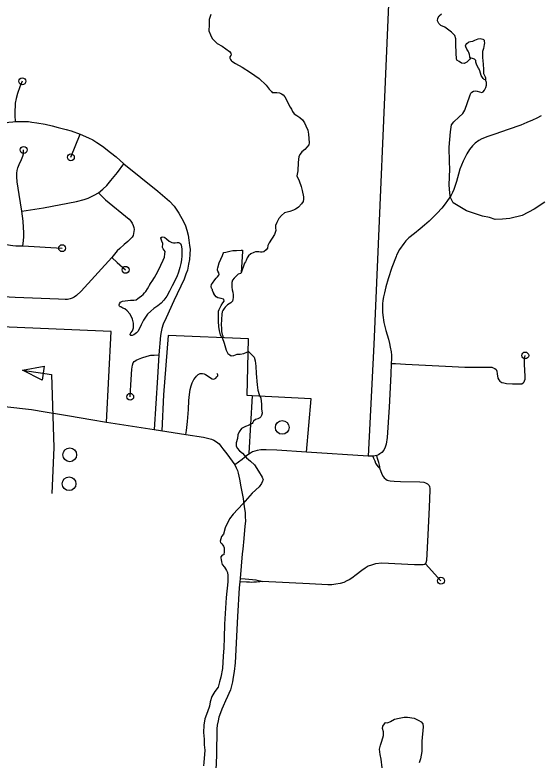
# Model space of a CAD drawing. Extents: x 653372 to 905732, y 627442 to 787275.
# Drawn here: x 676268 to 680094, y 745249 to 750666 of the extents above; entities that cross this region are included whole.
import ezdxf

# ---------------------------------------------------------------- set-up
doc = ezdxf.new("R2010")
doc.units = 0
for name, color, linetype in [('33', 7, 'Continuous'), ('34', 7, 'Continuous'), ('35', 7, 'Continuous'), ('56', 7, 'Continuous'), ('6', 7, 'Continuous')]:
    doc.layers.add(name, color=color, linetype=linetype)

msp = doc.modelspace()

# ---------------------------------------------------------------- linework, layer by layer
at = {"layer": '33'}
for points in [[(676321.2, 750183), (676304.8, 750142.8), (676286.1, 750093.7), (676276.8, 750058.8), (676270.2, 750023.8), (676269.6, 750003.8), (676267.9, 749969.4), (676268.2, 749934.2), (676270.1, 749890.1)], [(675983.3, 749827.8), (676106.2, 749858.7), (676173.5, 749876), (676224.8, 749886.2), (676252.5, 749889.5), (676270.1, 749890.1), (676324.1, 749892), (676365.6, 749890.8), (676390.9, 749887.1), (676427.3, 749881.9), (676486.7, 749870.7), (676539.5, 749858.6), (676582.5, 749847.3), (676640.4, 749833.9), (676677, 749822.2), (676742.3, 749799.7), (676803.6, 749773.3), (676834.2, 749756.5), (676863, 749738.1), (676905.5, 749710.4), (676962.2, 749665.3), (677004, 749633), (677060.5, 749582.6)], [(680095.1, 749930.9), (680064.1, 749915.2), (680032.7, 749900.9), (679991.1, 749882.5), (679946.2, 749864.8), (679855.6, 749832.8), (679757.3, 749798.5), (679707.5, 749782.3), (679663.3, 749764.6), (679641.7, 749752.3), (679615.9, 749734.5), (679595.5, 749713.2), (679574.2, 749686.6), (679554.9, 749656.7), (679526.6, 749601.7), (679504.4, 749545.6), (679493.2, 749507.3), (679479.7, 749455), (679470.3, 749425.2), (679459.9, 749395.9), (679448.8, 749375.8), (679439.1, 749356.5), (679424.6, 749334.5), (679414.1, 749316.2), (679396.7, 749292.9), (679372.3, 749260.2), (679337.4, 749223.6), (679279.6, 749165.8), (679245.8, 749136.7), (679213.6, 749110), (679172.6, 749077.9), (679131.5, 749044.8), (679109.4, 749024.4), (679095.4, 749002.9), (679065.1, 748960), (679043.3, 748919.6), (679039.7, 748910.2)], [(676674.9, 749630.9), (676742.3, 749799.7)], [(676324.3, 748986.3), (676329.6, 749022.5), (676332.2, 749054.5), (676332.5, 749082.8), (676330.4, 749121.5), (676326.9, 749165.7), (676319.3, 749239.4), (676298.5, 749361), (676285.4, 749451.7), (676281.6, 749489.4), (676281.4, 749516), (676283.5, 749534.5), (676288.5, 749553.9), (676297.9, 749579.2), (676315.9, 749615.5), (676325.8, 749638.1), (676330.7, 749654.8), (676330.9, 749664), (676331.5, 749684.2)], [(676319.3, 749239.4), (676475, 749263.1), (676715, 749310.3), (676772, 749323.8), (676800.5, 749333.8), (676824.8, 749345.1), (676845.3, 749355.9), (676876.6, 749373.4), (676907.4, 749398.1), (676936, 749426.6), (676965.7, 749461), (677013.2, 749521.1), (677060.5, 749582.6)], [(677060.5, 749582.6), (677306, 749384.1), (677392, 749312.5), (677426.7, 749275.7), (677461, 749225.5), (677493.9, 749163.2), (677508.1, 749132.5), (677518.8, 749100.6), (677527.7, 749064.5), (677533.2, 749027.7), (677538, 748990.7), (677541.3, 748962.3), (677541, 748925.7), (677536.6, 748888.4), (677530.5, 748854.4), (677521.7, 748810.6), (677510.8, 748780.1), (677499, 748745.5), (677424.3, 748586.3), (677367.4, 748464.6), (677345.2, 748417), (677335.1, 748385.6), (677330.2, 748361.6), (677327.7, 748335.1), (677313.5, 748194.1), (677305.2, 748029.4), (677280.6, 747652.1)], [(676876.6, 749373.4), (676897.1, 749349.9), (676925.6, 749320.8), (677098.7, 749180.1), (677111.3, 749165.5), (677120.7, 749151.7), (677128.9, 749135.9), (677133.3, 749120.5), (677135.1, 749105.8), (677133.5, 749090.1), (677130.4, 749076), (677126.7, 749063.1), (677120.3, 749050.7), (677110.8, 749040.1), (677089.5, 749019.6), (677062.2, 748997), (677031.4, 748968.5), (677011.8, 748951), (676972.1, 748902.7), (676748.5, 748657.5), (676714.9, 748626.4), (676698.8, 748614.9), (676683.9, 748607.2), (676668.5, 748602.2), (676650.4, 748597.9), (676633, 748596.7), (676583.8, 748598.2), (676269.2, 748611), (676136.6, 748617.7)], [(676118.3, 749013.3), (676204.6, 748997), (676251.7, 748989.6), (676275.4, 748987.2), (676324.3, 748986.3), (676611.4, 748970.1)], [(679039.7, 748910.2), (679008.7, 748828.6), (678983.3, 748747.8), (678965.4, 748689.7), (678954.6, 748646.6), (678947.4, 748615.7), (678943.3, 748590), (678941.2, 748566.2), (678939.8, 748535.3), (678940.3, 748505.7), (678943.2, 748483.2), (678951.4, 748430.5), (678965.4, 748370.9), (678984.5, 748309.1), (678992.5, 748276), (678997, 748251), (679004.1, 748217), (679006.3, 748192.6), (679006.4, 748165.4), (679004.9, 748132.5), (679002.1, 748053.9), (678988.7, 747815.2), (678974.9, 747592.8), (678967.2, 747544.4), (678960.9, 747522.7), (678951.6, 747501.5), (678935.9, 747483.8), (678922.2, 747474.2), (678912, 747467.8), (678899.7, 747462.7), (678888.4, 747459.9), (678870, 747458.9), (678835.8, 747457.7), (678388.2, 747486.2), (678172.2, 747501.2), (678093.9, 747504.3), (678056.5, 747503.1), (678028.4, 747499.3), (677996.2, 747488.6), (677973.3, 747476), (677955, 747463.4), (677920.6, 747434), (677866, 747396)], [(676972.1, 748902.7), (677012.4, 748866.7), (677072.8, 748812.6)], [(677106.3, 747889.6), (677111.5, 747977.7), (677119, 748090.6), (677124.1, 748119.9), (677127.9, 748136.4), (677135.7, 748146.1), (677154.3, 748157.2), (677191.4, 748172.8), (677230, 748185.8), (677256.8, 748191.6), (677280.2, 748193.4), (677313.5, 748194.1)], [(679004.9, 748132.5), (679034.7, 748132.9), (679109.2, 748127.8), (679351, 748114.3), (679448.5, 748109), (679539.5, 748104), (679600.5, 748105.1), (679718.4, 748105.5), (679735.5, 748105), (679745.6, 748101.3), (679758.5, 748094.6), (679767.4, 748086.9), (679771.7, 748077.1), (679774.5, 748057.6), (679779.8, 748026.1), (679785.7, 748014), (679794.5, 748002.3), (679809.1, 747994.5), (679823.2, 747990.1), (679841.9, 747986.7), (679886.6, 747983.6), (679929.3, 747982.9), (679953.3, 747985), (679963.1, 747990.4), (679970.2, 747998.2), (679973.9, 748006.1), (679977.7, 748018.5), (679978.8, 748037.3), (679976.8, 748084.1), (679972.9, 748124.6), (679973, 748146.9), (679974.1, 748166.8), (679978.8, 748190)], [(676193.9, 747820.3), (676387.5, 747796.2), (676487, 747781.3), (676607.1, 747760.1), (676663.6, 747750.9), (676818.9, 747725.4), (676934.4, 747704.8), (677280.6, 747652.1), (677509.6, 747615.9), (677640.2, 747595), (677677.1, 747587.6), (677696.4, 747582), (677713.2, 747574.6), (677734.8, 747562), (677752, 747548.3), (677766, 747531.5), (677780.5, 747512.2), (677808, 747475.8), (677848.5, 747421.7), (677866, 747396), (677877.9, 747373.7), (677886.7, 747353.3), (677891.2, 747335.5), (677900, 747291.8), (677910.8, 747234.3), (677927.2, 747150.7), (677936.1, 747090.6), (677941.1, 747047.7), (677943.3, 747019.3), (677943.6, 746986.6), (677940.6, 746950.2), (677932.9, 746859.2), (677924.3, 746782.7), (677921.3, 746747.3), (677912.4, 746659.4), (677905.5, 746569.9), (677904.1, 746544.1), (677899.5, 746500), (677887.6, 746292.5), (677868.6, 745954.6), (677862.4, 745893.8), (677855.5, 745851.8), (677849.4, 745818.1), (677843.5, 745789.3), (677834.4, 745758.7), (677823, 745732.7), (677814.1, 745711.5), (677798.7, 745680.5), (677782.5, 745640.8), (677772.4, 745618.4), (677763.4, 745593.3), (677751.7, 745559.6), (677745.3, 745535.3), (677739.3, 745503.4), (677737.2, 745475.1), (677736.3, 745424.2), (677733.8, 745341.2), (677733.3, 745281.3), (677727.7, 745177)], [(678870, 747458.9), (678876.5, 747444.5), (678885, 747423.1), (678891.1, 747408.3), (678899.2, 747393.5), (678909.2, 747380.1), (678914.7, 747375.2), (678920, 747372.9), (678921.7, 747377.2), (678921.6, 747382.3), (678919, 747392.1), (678913.4, 747413.1), (678905.4, 747441.7), (678899.7, 747462.7)], [(678920, 747372.9), (678937, 747328.2), (678946.9, 747310.9), (678953.5, 747301.5), (678965.2, 747291.4), (678976, 747284.1), (678985.1, 747281), (678996, 747279.2), (679024.9, 747277.4), (679072.8, 747275), (679213.1, 747270.8), (679241.4, 747268.7), (679254.2, 747264.5), (679267, 747257.5), (679273.4, 747251.9), (679279.2, 747245.5), (679282.7, 747236.5), (679284.8, 747222.9), (679285.7, 747210.9), (679279.2, 747086.7), (679270, 746886.3), (679261.2, 746699.8), (679257.2, 746682.3), (679252.8, 746675.1), (679246.7, 746671.5), (679236.8, 746669), (679223.2, 746667.5), (679206.2, 746667.4), (679174.1, 746668.3), (678935.2, 746679.3)], [(678935.2, 746679.3), (678889.7, 746675), (678860.5, 746666.4), (678836.9, 746657.7), (678814.4, 746645.1), (678789.4, 746626.3), (678748.6, 746596), (678717.6, 746572.3), (678698.3, 746559), (678681.9, 746550.7), (678660.6, 746540.6), (678632.6, 746532.6), (678602.1, 746526.6), (678571.8, 746523.1), (678542.8, 746523.9), (678409.5, 746529.8), (678065.4, 746547.7)], [(679252.8, 746675.1), (679365.6, 746552.8)], [(677905.5, 746569.9), (677943, 746567.5), (677995.1, 746562.1), (678019.3, 746558.6), (678037.2, 746554.6), (678051.3, 746551.3), (678065.4, 746547.7), (678048.3, 746545.7), (678024.8, 746542.6), (678004.3, 746541.7), (677989.1, 746540.9), (677973.1, 746541), (677952.3, 746542.3), (677904.1, 746544.1)]]:
    msp.add_lwpolyline(points, dxfattribs=at)
for centre in [(676321.2, 750183), (676331.5, 749684.2), (676674.9, 749630.9), (676611.4, 748970.1), (677072.8, 748812.6), (679978.8, 748190), (677106.3, 747889.6), (679365.6, 746552.8)]:
    msp.add_circle(centre, 25, dxfattribs=at)
at = {"layer": '34'}
msp.add_lwpolyline([(677509.6, 747615.9), (677514.7, 747644.8), (677523.4, 747711.1), (677530.3, 747796.6), (677533.5, 747861.9), (677537.3, 747905.6), (677542.7, 747941.8), (677549.7, 747969.4), (677557.7, 747991.3), (677570.1, 748014.4), (677580.5, 748030.8), (677587.5, 748039.1), (677600.8, 748051.1), (677614, 748058.1), (677622, 748058.5), (677632.5, 748058.2), (677642.9, 748056), (677654.5, 748050.7), (677672.6, 748039.1), (677690.1, 748026.8), (677702.3, 748020.3), (677710.2, 748018.2), (677719.5, 748019.8), (677727.7, 748025.1), (677737.2, 748034.7), (677742.4, 748043.1), (677742.6, 748049.3), (677738.6, 748058.1)], dxfattribs=at)
at = {"layer": '35'}
for points in [[(677692.3, 750669.1), (677681, 750631.2), (677681.6, 750593.7), (677676.9, 750549.7), (677689.6, 750520.4), (677702.4, 750494.5), (677737.8, 750456.8), (677773.8, 750437.9), (677827.1, 750399.7), (677837.8, 750388.4), (677841, 750381.5), (677837.3, 750371.4), (677830.1, 750360.5), (677829.8, 750350.3), (677834.7, 750342.5), (677839.6, 750334.7), (677844.5, 750329.5), (677872.9, 750312.5), (677919.7, 750285.6), (677980.6, 750247.2), (678045.2, 750202.4), (678094.8, 750154.9), (678116.1, 750127.1), (678133.4, 750107.9), (678139.2, 750102.6), (678149.3, 750100.6), (678163.8, 750101.8), (678173.1, 750101.6), (678192.6, 750098.4), (678206.9, 750092.9), (678219.4, 750084.9), (678230.8, 750070.1), (678243.8, 750049.3), (678252.5, 750026.1), (678270.3, 749995.8), (678278.3, 749981.1), (678285.5, 749964.7), (678298.5, 749946.4), (678318.6, 749933.9), (678338.6, 749920.6), (678358.5, 749903.8), (678374.8, 749880.4), (678382.7, 749860.6), (678397, 749827.8), (678402.1, 749798.8), (678404.5, 749766.8), (678407, 749736.1), (678404.8, 749720.9), (678392.5, 749705.9), (678376.7, 749688.5), (678354.8, 749669.6), (678342.5, 749653.8), (678332.6, 749635.4), (678328.8, 749593.9), (678326, 749531.9), (678319, 749496.4), (678335.8, 749460.2), (678349, 749418.1), (678357.5, 749388.9), (678365.5, 749344.2), (678367.5, 749325.4), (678363.6, 749310.2), (678352, 749293.6), (678330.8, 749267), (678320.4, 749259.7), (678309.2, 749253.2), (678293.6, 749245.2), (678267.9, 749237.4), (678229.3, 749226.7), (678206.6, 749207.8), (678187.2, 749184.6), (678171.9, 749156.1), (678163.6, 749134.3), (678163.2, 749118.1), (678165.1, 749098.5), (678155.8, 749069.9), (678115.7, 749009.8), (678106.6, 748988.9), (678104.3, 748970.2), (678095.4, 748956.9), (678078.9, 748944.6), (678066.9, 748941.6), (678054.1, 748942), (678040.6, 748942.4), (678016.8, 748942.3), (678004.8, 748938.2), (677983.2, 748927.8), (677965.7, 748913.2), (677956.8, 748900.7), (677949.5, 748881.3), (677944.9, 748869.6), (677937, 748861.3), (677912.1, 748790.1)], [(679579.9, 750352), (679573, 750340.5), (679554.7, 750321.4), (679535.7, 750313.5), (679514.3, 750316), (679497.7, 750325.9), (679481.2, 750337.6), (679477.9, 750349.9), (679477, 750384.5), (679473.5, 750454.8), (679474.6, 750491.3), (679466.9, 750514.9), (679443.3, 750540), (679394.9, 750577), (679366.2, 750589.1), (679350.8, 750604.5), (679340.1, 750623.5), (679342.6, 750642.2), (679353.3, 750658.7), (679370.6, 750673.2)], [(679626.6, 750301.5), (679619.7, 750321.8), (679619.2, 750334.9), (679611, 750343.6), (679595.7, 750349.7), (679585.5, 750350.9), (679579.9, 750352), (679575.4, 750357.8), (679576, 750363.4), (679572.8, 750378.4), (679568.9, 750391.6), (679564.6, 750402.1), (679553.4, 750417.9), (679547.8, 750433.9), (679545.1, 750440.1), (679546.3, 750448), (679555, 750458.5), (679565.2, 750468), (679570.8, 750470.7), (679579.8, 750472.3), (679597.2, 750475.5), (679612.4, 750482.5), (679636, 750492.1), (679651.1, 750493.5), (679660.8, 750492.3), (679669.7, 750490.6), (679674.7, 750487.7), (679680.2, 750481.4), (679681.3, 750472.5), (679681.5, 750463.6), (679680.2, 750451), (679674.2, 750422.2), (679668.8, 750398.9), (679668.4, 750386.8)], [(679668.4, 750386.8), (679667, 750355.5), (679674, 750308.5), (679676.1, 750269.6), (679675.7, 750240.1), (679687.7, 750216.8), (679689.8, 750209.3), (679690.6, 750204.1), (679688.9, 750194.4), (679687.4, 750193.4), (679679.5, 750195.5), (679671.8, 750202.8), (679658.9, 750224.2), (679647.8, 750258.7), (679644.4, 750271), (679638.1, 750278.7), (679626.6, 750301.5)], [(679435.5, 749337.8), (679429.5, 749370.7), (679426.6, 749429.4), (679431.2, 749545.6), (679427, 749598.8), (679426.7, 749703.9), (679434.6, 749814.6), (679442.1, 749867), (679460.2, 749888.6), (679496.3, 749922.6), (679523.9, 749948.6), (679538.7, 749972.7), (679576.8, 750076.3), (679584.4, 750095.9), (679591.7, 750105), (679603.5, 750111.7), (679616.5, 750113.6), (679630.4, 750110.9), (679645.4, 750105.7), (679662.8, 750101.7), (679672.3, 750106.1), (679683.2, 750118.6), (679691.9, 750137.1), (679698.3, 750155.6), (679697.7, 750174.3), (679688.9, 750194.4)], [(680122.2, 749305.3), (680044.7, 749252.8), (679957, 749208.7), (679866.4, 749185.7), (679812.6, 749181.5), (679760, 749179.5), (679718.3, 749192.5), (679667.2, 749203.4), (679551.2, 749242.2), (679455.4, 749300), (679435.5, 749337.8)], [(677249.5, 748705.1), (677258.4, 748720.6), (677264.8, 748729.9), (677282.9, 748756.7), (677306, 748800.1), (677328.6, 748846.3), (677346.4, 748882.6), (677354.9, 748905.8), (677359, 748929.7), (677359.5, 748945.8), (677353.6, 748954.9), (677346.6, 748964.1), (677342.3, 748970.9), (677341.4, 748975.9), (677341.6, 748983.8), (677344.2, 748993.7), (677344.5, 749003.8), (677336.6, 749020.7), (677328.3, 749042.2), (677327.3, 749045.6), (677330.2, 749048.8), (677337.5, 749052), (677352, 749049.9), (677358.6, 749047.4), (677371.1, 749037), (677388.5, 749021.4), (677407.8, 749012.5), (677421, 749008.7), (677433.3, 749008.9), (677447.9, 749010.7), (677457.9, 749010.4), (677464.6, 749008.5), (677471.1, 749004.4), (677476.4, 748993.1), (677481.1, 748965.1), (677481.6, 748944.4), (677481.3, 748915.4), (677478.2, 748885.3), (677474, 748858.1), (677466.5, 748829.9), (677457.6, 748796.6), (677446, 748762.9), (677412.3, 748695.7)], [(677715.9, 748637.5), (677709.4, 748650.8), (677705.6, 748662.7), (677705.7, 748667.6), (677703.7, 748669), (677700.3, 748673.3), (677697.8, 748679.6), (677695.3, 748691.4), (677698.5, 748705.8), (677705.1, 748716), (677722.4, 748740.4), (677731.1, 748752.6), (677741, 748761.3), (677751.1, 748774.2), (677752, 748779.7), (677750.9, 748791.5), (677744.4, 748803.4), (677741.8, 748810.4), (677740.6, 748817.4), (677742.3, 748827), (677753.8, 748862.7), (677777.5, 748916), (677782.1, 748930.4), (677786.5, 748937.8), (677801.1, 748942.2), (677830.4, 748949), (677852.7, 748953.1), (677878.2, 748952.4)], [(677878.2, 748952.4), (677912.2, 748955.5), (677919.2, 748956.7), (677921.9, 748954.5), (677922.4, 748949), (677912.1, 748790.1), (677909.2, 748786.7), (677892.5, 748781), (677879, 748769.6), (677862.5, 748751.4), (677851, 748736.6), (677845, 748720.8), (677844.6, 748685.5), (677847.6, 748668.2), (677851.9, 748650), (677855.4, 748631.2), (677855.5, 748611.2), (677853.7, 748596), (677849.2, 748585.1), (677837.1, 748573.6), (677814.5, 748557.7), (677797.4, 748542.3), (677789.5, 748530.8), (677779.4, 748517.2), (677775.6, 748507.7), (677773, 748489.8), (677770.5, 748450.7), (677767.2, 748412.1), (677770.7, 748388.4), (677770.6, 748364.9), (677775.5, 748341.9), (677778.7, 748332.1), (677779.8, 748325.9), (677779.8, 748323.1), (677777, 748322.5), (677774.2, 748321.9), (677767.4, 748326.9), (677762.3, 748339.5), (677754.8, 748368.1), (677749.6, 748401.5), (677748.6, 748437.5), (677747.9, 748481.9), (677748.1, 748512.3), (677753.3, 748525.3), (677767.3, 748552.6), (677781, 748572.9), (677789, 748583.7), (677788, 748596.2), (677783.9, 748600.5), (677767.5, 748605.2), (677743.4, 748608.6), (677730.8, 748616.2), (677714.8, 748637.1)], [(677412.3, 748695.7), (677392.2, 748658.3), (677372.1, 748622.1), (677351.7, 748592.5), (677331.5, 748570.8), (677308, 748551.4), (677277.3, 748530.6), (677255.5, 748512.3), (677232, 748490.1), (677216.3, 748468.8), (677202.8, 748446.3), (677185, 748411.7), (677170.7, 748382), (677162.4, 748364.4), (677152.6, 748353.5), (677133.8, 748341.2), (677120.2, 748335.5), (677113, 748335.1), (677110.7, 748335.2), (677105.3, 748340.4), (677105.4, 748343.2), (677107.8, 748348.7), (677111.3, 748355.8), (677122.4, 748369.5), (677130.3, 748392.1), (677129.6, 748424.5), (677122.6, 748453.2), (677112.2, 748476.9), (677103.2, 748492.8), (677084.8, 748513.5), (677068, 748527.9), (677052, 748535.1), (677038.9, 748544.4), (677032.8, 748544.6), (677027.3, 748548.7), (677025.2, 748553.2), (677025.3, 748557.7), (677027.8, 748566.5), (677034.8, 748576.9), (677049.1, 748586), (677070.3, 748587.6), (677107.2, 748591), (677132.9, 748591.3), (677148.6, 748594.2), (677162.9, 748603.2), (677170.9, 748611.9), (677188.5, 748622.6), (677200.1, 748634.5), (677209.3, 748644.3), (677220.2, 748656.2), (677231.4, 748674.3), (677242.5, 748690.7), (677249.5, 748705.1), (677246.5, 748700.9)], [(677774.2, 748321.9), (677788.8, 748278.6), (677804.6, 748227.6), (677817, 748204.4), (677829.8, 748193.7), (677841.4, 748187.1), (677860.9, 748190), (677883.3, 748199.7), (677906.1, 748199), (677931.9, 748205.1), (677955, 748214.1), (677966.2, 748218.6), (677977.6, 748207.9), (677993.8, 748192.9), (678008.6, 748178.6), (678014.6, 748150.1), (678020.4, 748111.8), (678021.6, 748058.6), (678029.5, 747976.7), (678033.9, 747938.8), (678043.3, 747907.4), (678056.3, 747878.6), (678061.3, 747836.2), (678061.7, 747803), (678064.8, 747769.7), (678060.8, 747752.5), (678056.4, 747742.9), (678048.6, 747735.6), (678033.9, 747730.5), (678017.8, 747724), (678003.6, 747712.7), (677997.8, 747703.9), (677992.7, 747696.4), (677982.8, 747689.8), (677971.6, 747683.2), (677945, 747673.3), (677915.5, 747659.7), (677897.5, 747635.3), (677888.5, 747613.4), (677885.6, 747585.8), (677877.8, 747555.6), (677877.1, 747532.1), (677884.9, 747516), (677901.7, 747497.5), (677921.9, 747480.9), (677951.3, 747446.8), (677981.7, 747421.7), (678011.3, 747394.5), (678039.6, 747348.4), (678066.6, 747305.4), (678073, 747287.2), (678068.5, 747275.6), (678060.4, 747259.9), (678043.8, 747236.2), (677993.3, 747189.9), (677924.6, 747111.4)], [(677924.6, 747111.4), (677856.1, 747035.8), (677827.7, 747002.3), (677796.5, 746936.8), (677784.1, 746890.8), (677769.7, 746874), (677760.4, 746840.3), (677762.9, 746831.2), (677772.2, 746819.9), (677780.3, 746812), (677784.2, 746802.9), (677789.4, 746792.4), (677790, 746766.1), (677786.5, 746741.3), (677774.6, 746738.2), (677766, 746726.7), (677765.7, 746717.7), (677766.8, 746707.4), (677770.4, 746690.6), (677774.7, 746670.4), (677792.1, 746650.3), (677806.6, 746626.4), (677813.7, 746611.6), (677816.6, 746590.8), (677815.2, 746545.1), (677804.1, 746429.9), (677797.2, 746315.2), (677792.1, 746237.2), (677789.1, 746138.1), (677787.6, 746064.1), (677781.6, 746004), (677776.8, 745913.5), (677766, 745851.5), (677756, 745817.9), (677745.1, 745779), (677722.8, 745748.5), (677700.2, 745711.8), (677687.3, 745672.8), (677683.6, 745641.1), (677668.5, 745599.3), (677649.6, 745547.9), (677642.7, 745502.5), (677640.4, 745449.3), (677645.2, 745400.7), (677644.7, 745359.2)], [(678938.4, 745192.1), (678932.2, 745254.3), (678923, 745288.2), (678919.1, 745327), (678926.1, 745357.3), (678937.1, 745385.4), (678947.5, 745426.9), (678947.3, 745454.3), (678941.9, 745477.9), (678943.5, 745495.1), (678955.2, 745512.1), (678963.6, 745521), (678977.8, 745520.6), (678999.4, 745528.1), (679028.4, 745545.5), (679061.2, 745554.7), (679099.1, 745561.7), (679122.4, 745561), (679170, 745552.4), (679205.1, 745537.1), (679223.1, 745526.4), (679233.9, 745512.9), (679237.3, 745489.4), (679226, 745385.9), (679225.8, 745311.7), (679218.1, 745256.9), (679207, 745227.8)], [(677644.7, 745359.2), (677649.1, 745321.6), (677640.8, 745230.8), (677640.1, 745208)]]:
    msp.add_lwpolyline(points, dxfattribs=at)
at = {"layer": '56'}
for p, q in [((676322.2, 748083.5), (676481, 748112.1)), ((676481, 748112.1), (676466.4, 748011.1)), ((676466.4, 748011.1), (676322.2, 748083.5))]:
    msp.add_line(p, q, dxfattribs=at)
msp.add_lwpolyline([(676322.2, 748083.5), (676534.5, 748052.8), (676550.9, 747520.4), (676536.9, 747186.5)], dxfattribs=at)
for centre in [(678211.8, 747667.3), (676666.7, 747468.1), (676661.7, 747257.8)]:
    msp.add_circle(centre, 50, dxfattribs=at)
at = {"layer": '6'}
for points in [[(676371.9, 752553.2), (676325.5, 751044.1), (678992.2, 750913.3), (678877.5, 748268.9), (678835.8, 747457.7)], [(676934.4, 747704.8), (676968.8, 748363.5), (676226.9, 748396), (675916.5, 748410.9), (675916.2, 748400.7), (675730.1, 748409), (675764.9, 749193.8), (675635.4, 749378.6)], [(678388.2, 747486.2), (678422.8, 747875.6), (677992.8, 747897.6), (677957, 747899.4), (677966.7, 748310.5), (677382.7, 748335.5), (677348.1, 747904.6), (677336.7, 747643.2)], [(677992.8, 747897.6), (677969.7, 747479.8)]]:
    msp.add_lwpolyline(points, dxfattribs=at)

doc.saveas('drawing.dxf')
